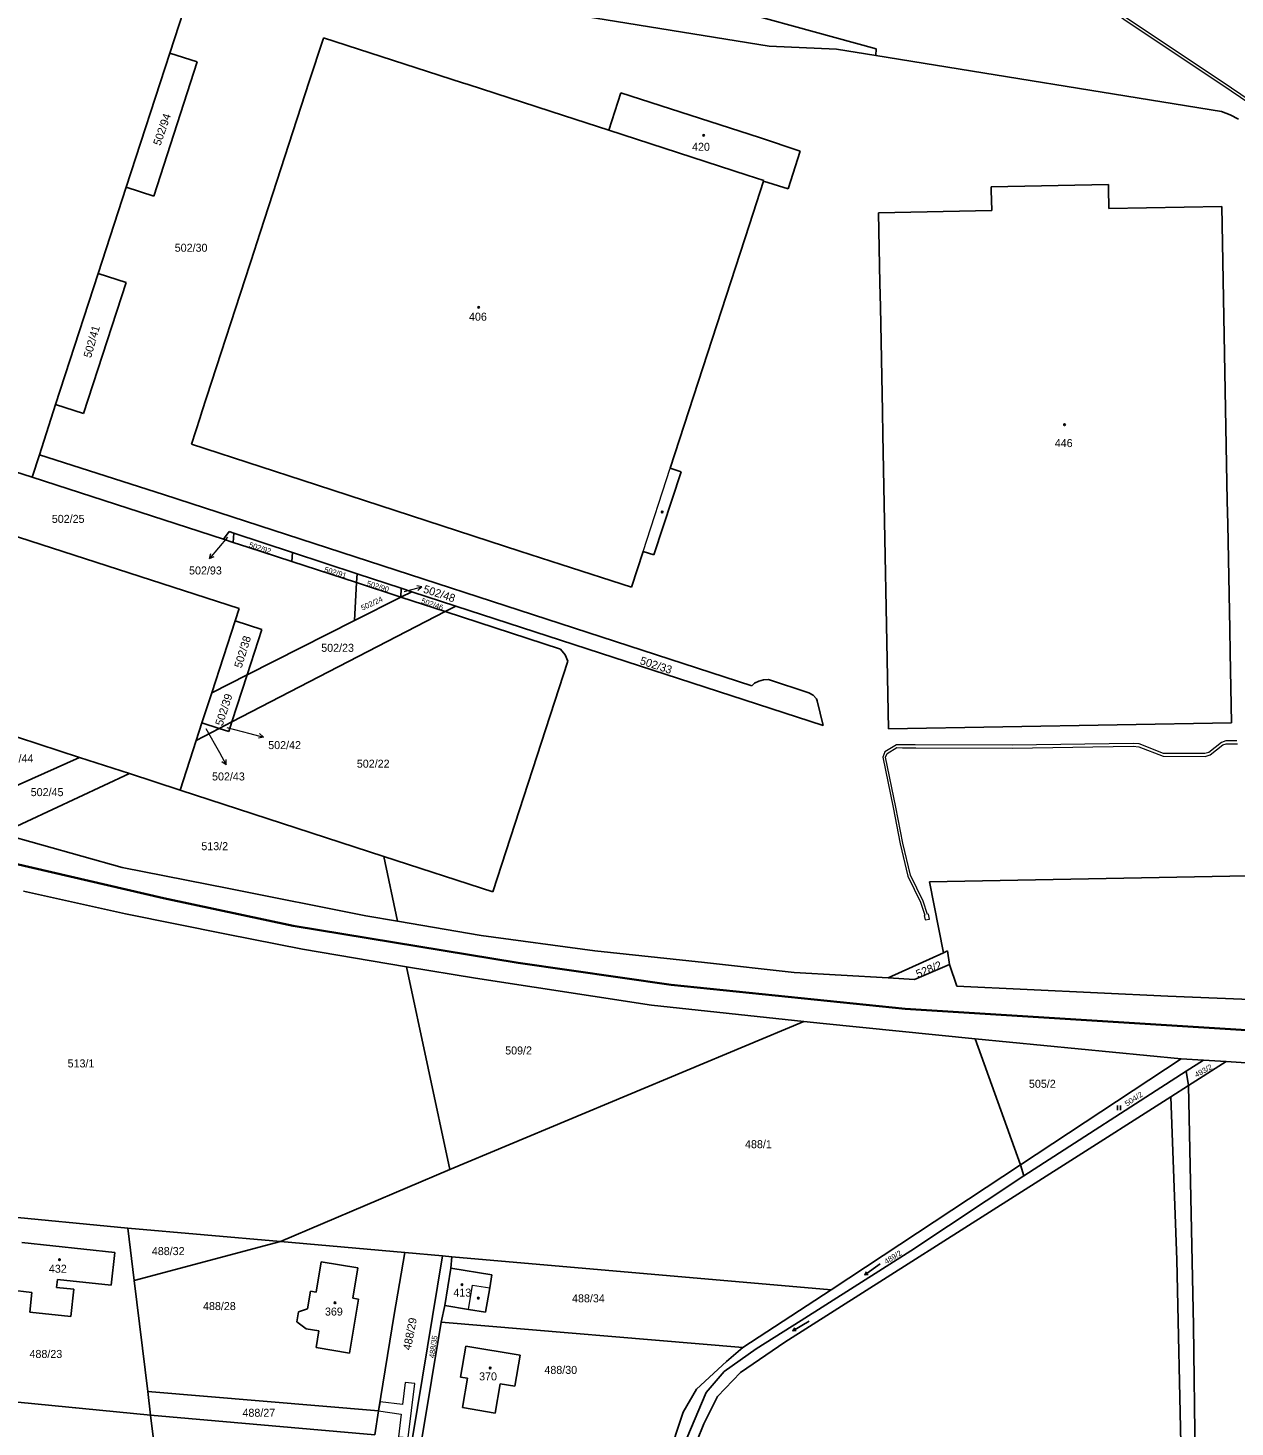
# Model space of a CAD drawing. Extents: x -701211 to -698780, y -1014269 to -1012378.
# Drawn here: x -700007.4 to -699751, y -1013104.1 to -1012806.8 of the extents above; entities that cross this region are included whole.
import ezdxf
from ezdxf.enums import TextEntityAlignment as Align

# ---------------------------------------------------------------- set-up
doc = ezdxf.new("R2010")
doc.units = 0
doc.header["$LTSCALE"] = 0.68
for name, color, linetype, lineweight in [('1', 7, 'Continuous', 25), ('13', 7, 'Continuous', 13), ('3', 7, 'Continuous', 25), ('4', 7, 'Continuous', 13), ('5', 7, 'Continuous', 25), ('6', 7, 'Continuous', 35), ('7', 7, 'Continuous', 13)]:
    doc.layers.add(name, color=color, linetype=linetype, lineweight=lineweight)
doc.layers.add('2', color=7, linetype='Continuous')

msp = doc.modelspace()

# ---------------------------------------------------------------- linework, layer by layer
at = {"layer": '1'}
for p, q in [((-699892.69, -1012793.27), (-699827.27, -1012811.29)), ((-699850.02, -1012810.7), (-699933.34, -1012797.21)), ((-699977.32, -1012812.17), (-699973.32, -1012799.85)), ((-699947.69, -1012818.21), (-699944.77, -1012809.23)), ((-699944.77, -1012809.23), (-699944.67, -1012808.92)), ((-699944.67, -1012808.92), (-699915.11, -1012818.5)), ((-699835.66, -1012811.32), (-699850.02, -1012810.7)), ((-699835.66, -1012811.32), (-699827.32, -1012812.67)), ((-699827.27, -1012811.29), (-699827.32, -1012812.67)), ((-699977.32, -1012812.17), (-699986.59, -1012840.7)), ((-699971.47, -1012814.07), (-699980.74, -1012842.6)), ((-699977.32, -1012812.17), (-699971.47, -1012814.07)), ((-699827.32, -1012812.67), (-699753.92, -1012824.57)), ((-699958.91, -1012852.74), (-699947.69, -1012818.21)), ((-699915.11, -1012818.5), (-699913.96, -1012818.88)), ((-699913.96, -1012818.88), (-699893.66, -1012825.46)), ((-699884.09, -1012828.56), (-699881.51, -1012820.6)), ((-699881.51, -1012820.6), (-699852.08, -1012830.15)), ((-699893.66, -1012825.46), (-699884.09, -1012828.56)), ((-699753.92, -1012824.57), (-699752.05, -1012825.28)), ((-699752.05, -1012825.28), (-699750.29, -1012826.23)), ((-699854.66, -1012838.11), (-699884.09, -1012828.56)), ((-699852.08, -1012830.15), (-699843.39, -1012833.04)), ((-699843.39, -1012833.04), (-699845.98, -1012841.05)), ((-699854.66, -1012838.11), (-699851.14, -1012839.25)), ((-699992.53, -1012859), (-699986.59, -1012840.7)), ((-699980.74, -1012842.6), (-699986.59, -1012840.7)), ((-699854.17, -1012848.57), (-699851.17, -1012839.36)), ((-699851.17, -1012839.36), (-699851.14, -1012839.25)), ((-699845.98, -1012841.05), (-699851.17, -1012839.36)), ((-699802.83, -1012840.57), (-699777.94, -1012840.12)), ((-699802.81, -1012841.32), (-699802.83, -1012840.57)), ((-699777.94, -1012840.12), (-699777.93, -1012840.87)), ((-699777.93, -1012840.87), (-699777.87, -1012845.19)), ((-699802.7, -1012845.63), (-699802.81, -1012841.32)), ((-699826.76, -1012846.14), (-699802.7, -1012845.63)), ((-699826.47, -1012861.09), (-699826.76, -1012846.14)), ((-699777.87, -1012845.19), (-699753.85, -1012844.77)), ((-699753.85, -1012844.77), (-699752.68, -1012907.29)), ((-699854.17, -1012848.57), (-699871.02, -1012900.35)), ((-699959.28, -1012853.86), (-699958.91, -1012852.74)), ((-699970.49, -1012888.38), (-699959.28, -1012853.86)), ((-699992.53, -1012859), (-700001.57, -1012886.86)), ((-699995.65, -1012888.78), (-699986.61, -1012860.92)), ((-699986.61, -1012860.92), (-699992.53, -1012859)), ((-699826.38, -1012866.07), (-699826.47, -1012861.09)), ((-699825.95, -1012888.31), (-699826.38, -1012866.07)), ((-700001.57, -1012886.86), (-700005.03, -1012897.52)), ((-700001.57, -1012886.86), (-699995.65, -1012888.78)), ((-699970.89, -1012889.6), (-699970.49, -1012888.38)), ((-699825.85, -1012893.28), (-699825.95, -1012888.31)), ((-699972.74, -1012895.29), (-699970.89, -1012889.6)), ((-699824.65, -1012955.76), (-699825.85, -1012893.28)), ((-700029.89, -1012894.73), (-700006.58, -1012902.29)), ((-700006.58, -1012902.29), (-700005.03, -1012897.52)), ((-700005.03, -1012897.52), (-699978.66, -1012905.98)), ((-699957.91, -1012900.11), (-699972.74, -1012895.29)), ((-699949.17, -1012902.94), (-699957.91, -1012900.11)), ((-699871.02, -1012900.35), (-699868.72, -1012901.13)), ((-700006.58, -1012902.29), (-699965.93, -1012915.46)), ((-699929.42, -1012909.36), (-699949.17, -1012902.94)), ((-699868.72, -1012901.13), (-699874.48, -1012918.79)), ((-699978.66, -1012905.98), (-699853.65, -1012946.6)), ((-699962.61, -1012930.17), (-700033.89, -1012907.1)), ((-699922.72, -1012911.53), (-699929.42, -1012909.36)), ((-699752.68, -1012907.29), (-699752.58, -1012912.29)), ((-699902.93, -1012917.96), (-699922.72, -1012911.53)), ((-699752.58, -1012912.29), (-699752.16, -1012934.53)), ((-699965.93, -1012915.46), (-699964.68, -1012913.85)), ((-699964.68, -1012913.85), (-699963.72, -1012914.16)), ((-699963.72, -1012914.16), (-699963.83, -1012916.14)), ((-699963.72, -1012914.16), (-699951.27, -1012918.26)), ((-699965.93, -1012915.46), (-699963.83, -1012916.14)), ((-699963.83, -1012916.14), (-699960.72, -1012917.15)), ((-699960.72, -1012917.15), (-699951.39, -1012920.19)), ((-699951.27, -1012918.26), (-699951.39, -1012920.19)), ((-699951.27, -1012918.26), (-699937.53, -1012922.78)), ((-699894.17, -1012920.8), (-699902.93, -1012917.96)), ((-699876.79, -1012918.08), (-699879.25, -1012925.65)), ((-699874.48, -1012918.79), (-699876.79, -1012918.08)), ((-699951.39, -1012920.19), (-699937.63, -1012924.68)), ((-699879.25, -1012925.65), (-699894.17, -1012920.8)), ((-699937.63, -1012924.68), (-699937.53, -1012922.78)), ((-699937.53, -1012922.78), (-699928.14, -1012925.87)), ((-699938.08, -1012932.74), (-699937.63, -1012924.68)), ((-699937.63, -1012924.68), (-699928.24, -1012927.77)), ((-699928.24, -1012927.77), (-699928.14, -1012925.87)), ((-699928.24, -1012927.77), (-699925.93, -1012926.6)), ((-699928.14, -1012925.87), (-699925.93, -1012926.6)), ((-699916.55, -1012929.66), (-699925.93, -1012926.6)), ((-699963.46, -1012932.8), (-699962.61, -1012930.17)), ((-699938.08, -1012932.74), (-699928.24, -1012927.77)), ((-699928.24, -1012927.77), (-699918.81, -1012930.83)), ((-699918.81, -1012930.83), (-699916.55, -1012929.66)), ((-699916.55, -1012929.66), (-699838.52, -1012955.02)), ((-699968.42, -1012948.07), (-699963.46, -1012932.8)), ((-699964.13, -1012954.28), (-699918.81, -1012930.83)), ((-699963.46, -1012932.8), (-699957.76, -1012934.65)), ((-699960.88, -1012944.26), (-699938.08, -1012932.74)), ((-699918.81, -1012930.83), (-699894.33, -1012938.82)), ((-699957.76, -1012934.65), (-699960.88, -1012944.26)), ((-699752.16, -1012934.53), (-699752.07, -1012939.49)), ((-699894.33, -1012938.82), (-699893.34, -1012939.99)), ((-699892.73, -1012941.39), (-699908.68, -1012990.39)), ((-699893.34, -1012939.99), (-699892.73, -1012941.39)), ((-699752.07, -1012939.49), (-699751.79, -1012954.45)), ((-699968.42, -1012948.07), (-699960.88, -1012944.26)), ((-699960.88, -1012944.26), (-699964.13, -1012954.28)), ((-699968.42, -1012948.07), (-699970.5, -1012954.47)), ((-699853.1, -1012946.07), (-699853.65, -1012946.6)), ((-699852.2, -1012945.64), (-699853.1, -1012946.07)), ((-699851.23, -1012945.35), (-699852.2, -1012945.64)), ((-699850.15, -1012945.29), (-699851.23, -1012945.35)), ((-699841.56, -1012948.07), (-699850.15, -1012945.29)), ((-699840.66, -1012948.57), (-699841.56, -1012948.07)), ((-699839.97, -1012949.4), (-699840.66, -1012948.57)), ((-699839.81, -1012949.79), (-699839.97, -1012949.4)), ((-699839.81, -1012949.79), (-699838.52, -1012955.02)), ((-699996.53, -1012961.8), (-700013.87, -1012956.19)), ((-699970.5, -1012954.47), (-699971.71, -1012958.2)), ((-699971.71, -1012958.2), (-699966.82, -1012955.67)), ((-699966.82, -1012955.67), (-699970.5, -1012954.47)), ((-699966.82, -1012955.67), (-699964.13, -1012954.28)), ((-699964.8, -1012956.33), (-699966.82, -1012955.67)), ((-699964.13, -1012954.28), (-699964.8, -1012956.33)), ((-699751.79, -1012954.45), (-699824.65, -1012955.76)), ((-699975.14, -1012968.76), (-699971.71, -1012958.2)), ((-699996.53, -1012961.8), (-700014.75, -1012969.97)), ((-699985.9, -1012965.26), (-699996.53, -1012961.8)), ((-700013.11, -1012977.97), (-699985.9, -1012965.26)), ((-699975.14, -1012968.76), (-699985.9, -1012965.26)), ((-699931.87, -1012982.84), (-699975.14, -1012968.76)), ((-700013.11, -1012977.97), (-699987.41, -1012985.18)), ((-699908.68, -1012990.39), (-699931.87, -1012982.84)), ((-699931.87, -1012982.84), (-699928.95, -1012996.63)), ((-699987.41, -1012985.18), (-699964.81, -1012989.67)), ((-699964.81, -1012989.67), (-699935.64, -1012995.49)), ((-699748.37, -1012986.94), (-699815.96, -1012988.25)), ((-699812.99, -1013003.31), (-699815.96, -1012988.25)), ((-699986.72, -1012995.01), (-700008.37, -1012990.22)), ((-699965.27, -1012999.34), (-699986.72, -1012995.01)), ((-699935.64, -1012995.49), (-699928.95, -1012996.63)), ((-699928.95, -1012996.63), (-699911.17, -1012999.66)), ((-699949.12, -1013002.56), (-699965.27, -1012999.34)), ((-699911.17, -1012999.66), (-699887.03, -1013002.92)), ((-699927.01, -1013006.28), (-699949.12, -1013002.56)), ((-699887.03, -1013002.92), (-699863.73, -1013005.39)), ((-699812.99, -1013003.31), (-699824.75, -1013008.66)), ((-699812.99, -1013003.31), (-699812.13, -1013002.92)), ((-699811.7, -1013005.79), (-699812.13, -1013002.92)), ((-699912.37, -1013008.74), (-699927.01, -1013006.28)), ((-699863.73, -1013005.39), (-699844.66, -1013007.51)), ((-699824.75, -1013008.66), (-699844.66, -1013007.51)), ((-699811.7, -1013005.79), (-699819.15, -1013008.98)), ((-699810.14, -1013010.42), (-699811.7, -1013005.79)), ((-699874.98, -1013014.42), (-699912.37, -1013008.74)), ((-699819.15, -1013008.98), (-699824.75, -1013008.66)), ((-699765.28, -1013012.51), (-699810.14, -1013010.42)), ((-699765.28, -1013012.51), (-699743.03, -1013013.45)), ((-699842.65, -1013017.88), (-699874.98, -1013014.42)), ((-699838.53, -1013018.32), (-699842.65, -1013017.88)), ((-699806.23, -1013021.62), (-699838.53, -1013018.32)), ((-699796.63, -1013048.36), (-699806.23, -1013021.62)), ((-699806.23, -1013021.62), (-699762.48, -1013025.82)), ((-699762.48, -1013025.82), (-699796.63, -1013048.36)), ((-699762.48, -1013025.82), (-699757.77, -1013026.12)), ((-699761.43, -1013028.48), (-699757.77, -1013026.12)), ((-699760.91, -1013031.52), (-699752.9, -1013026.43)), ((-699757.77, -1013026.12), (-699752.9, -1013026.43)), ((-699752.9, -1013026.43), (-699685.22, -1013030.72)), ((-699795.88, -1013050.67), (-699761.43, -1013028.48)), ((-699760.91, -1013031.52), (-699761.43, -1013028.48)), ((-699786.7, -1013047.91), (-699764.65, -1013033.9)), ((-699764.65, -1013033.9), (-699760.91, -1013031.52)), ((-699763.38, -1013068.57), (-699764.65, -1013033.9)), ((-699759.88, -1013082.57), (-699760.91, -1013031.52)), ((-699786.7, -1013047.91), (-699846.68, -1013086.06)), ((-699796.63, -1013048.36), (-699836.85, -1013074.91)), ((-699796.63, -1013048.36), (-699795.88, -1013050.67)), ((-699917.83, -1013049.35), (-699953.83, -1013064.68)), ((-699795.88, -1013050.67), (-699819.92, -1013066.61)), ((-699986.24, -1013061.84), (-700015.56, -1013059.01)), ((-699986.24, -1013061.84), (-699953.83, -1013064.68)), ((-699984.88, -1013072.96), (-699986.24, -1013061.84)), ((-700008.72, -1013064.88), (-699989.01, -1013067)), ((-699989.01, -1013067), (-699989.75, -1013073.96)), ((-699953.83, -1013064.68), (-699984.88, -1013072.96)), ((-699953.83, -1013064.68), (-699927.41, -1013066.99)), ((-699927.41, -1013066.99), (-699929.65, -1013080.16)), ((-699919.4, -1013067.7), (-699927.41, -1013066.99)), ((-699819.92, -1013066.61), (-699843.18, -1013081.46)), ((-699946.21, -1013075.4), (-699945.13, -1013068.95)), ((-699945.13, -1013068.95), (-699937.34, -1013070.24)), ((-699919.4, -1013067.7), (-699925.77, -1013106.38)), ((-699917.4, -1013067.88), (-699919.4, -1013067.7)), ((-699917.61, -1013070.28), (-699917.4, -1013067.88)), ((-699836.85, -1013074.91), (-699917.4, -1013067.88)), ((-699762.04, -1013132.92), (-699763.38, -1013068.57)), ((-700001.17, -1013072.74), (-700001.35, -1013074.42)), ((-699989.75, -1013073.96), (-700001.17, -1013072.74)), ((-699982.01, -1013096.48), (-699984.88, -1013072.96)), ((-699937.34, -1013070.24), (-699938.42, -1013076.69)), ((-699917.61, -1013070.28), (-699918.86, -1013078.24)), ((-699908.9, -1013071.76), (-699917.61, -1013070.28)), ((-699909.36, -1013074.51), (-699908.9, -1013071.76)), ((-700006.63, -1013075.46), (-700011.35, -1013074.95)), ((-700007.08, -1013079.64), (-700006.63, -1013075.46)), ((-700001.35, -1013074.42), (-699997.72, -1013074.8)), ((-699997.72, -1013074.8), (-699998.34, -1013080.59)), ((-699948.07, -1013078.93), (-699947.44, -1013075.19)), ((-699947.44, -1013075.19), (-699946.21, -1013075.4)), ((-699910.23, -1013079.69), (-699909.36, -1013074.51)), ((-699855.57, -1013087.15), (-699836.85, -1013074.91)), ((-699937.2, -1013076.87), (-699939.11, -1013088.35)), ((-699938.42, -1013076.69), (-699937.2, -1013076.87)), ((-699919.7, -1013081.81), (-699918.86, -1013078.24)), ((-699918.86, -1013078.24), (-699913.88, -1013079.08)), ((-699998.34, -1013080.59), (-700007.08, -1013079.64)), ((-699950.3, -1013081.68), (-699949.95, -1013079.61)), ((-699948.35, -1013083.2), (-699950.3, -1013081.68)), ((-699949.95, -1013079.61), (-699948.07, -1013078.93)), ((-699929.65, -1013080.16), (-699932.95, -1013100.65)), ((-699919.7, -1013081.81), (-699923.77, -1013106.55)), ((-699919.7, -1013081.81), (-699855.57, -1013087.15)), ((-699913.88, -1013079.08), (-699910.23, -1013079.69)), ((-699843.18, -1013081.46), (-699852.77, -1013087.48)), ((-699945.67, -1013083.65), (-699948.35, -1013083.2)), ((-699946.25, -1013087.15), (-699945.67, -1013083.65)), ((-699759.24, -1013133.77), (-699759.88, -1013082.57)), ((-699939.11, -1013088.35), (-699946.25, -1013087.15)), ((-699915.57, -1013093.46), (-699914.46, -1013086.88)), ((-699914.46, -1013086.88), (-699902.92, -1013088.79)), ((-699852.77, -1013087.48), (-699859.58, -1013092.28)), ((-699859.08, -1013090.11), (-699855.57, -1013087.15)), ((-699846.68, -1013086.06), (-699856.1, -1013092.45)), ((-699902.92, -1013088.79), (-699904.04, -1013095.41)), ((-699865.46, -1013096), (-699859.08, -1013090.11)), ((-699914.06, -1013093.71), (-699915.57, -1013093.46)), ((-699915.11, -1013099.93), (-699914.06, -1013093.71)), ((-699859.58, -1013092.28), (-699863.4, -1013096.75)), ((-699856.1, -1013092.45), (-699860.97, -1013097.57)), ((-699982.01, -1013096.48), (-699932.95, -1013100.65)), ((-699981.39, -1013101.55), (-699982.01, -1013096.48)), ((-699907.16, -1013094.89), (-699908.21, -1013101.1)), ((-699904.04, -1013095.41), (-699907.16, -1013094.89)), ((-699863.4, -1013096.75), (-699868.26, -1013108.28)), ((-699868.24, -1013100.91), (-699865.46, -1013096)), ((-700013.18, -1013098.42), (-699981.39, -1013101.55)), ((-699860.97, -1013097.57), (-699863.91, -1013103.37)), ((-699933.76, -1013105.69), (-699981.39, -1013101.55)), ((-699977.2, -1013135.41), (-699981.39, -1013101.55)), ((-699932.95, -1013100.65), (-699933.76, -1013105.69)), ((-699908.21, -1013101.1), (-699915.11, -1013099.93)), ((-699871.63, -1013111.09), (-699868.24, -1013100.91)), ((-699863.91, -1013103.37), (-699868.95, -1013115.89))]:
    msp.add_line(p, q, dxfattribs=at)
msp.add_lwpolyline([(-699842.65, -1013017.88), (-699917.83, -1013049.35), (-699927.01, -1013006.28)], dxfattribs=at)
at = {"layer": '13'}
for points in [[(-699726.46, -1012844.89), (-699726.24, -1012851.79), (-699725.54, -1012874.31), (-699725.52, -1012876.19), (-699725.33, -1012898.61), (-699724.83, -1012898.6), (-699725.02, -1012876.54), (-699725.04, -1012874.31), (-699725.74, -1012851.77), (-699725.96, -1012844.89), (-699725.87, -1012837.63), (-699726.46, -1012836.82), (-699753.79, -1012818.3), (-699773.9, -1012804.91), (-699793.15, -1012790.89), (-699795.55, -1012790.19), (-699795.69, -1012790.67), (-699793.37, -1012791.35), (-699774.18, -1012805.31), (-699754.07, -1012818.72), (-699726.82, -1012837.18), (-699726.37, -1012837.79)], [(-699932.64, -1013098.72), (-699932.95, -1013100.65), (-699928.14, -1013101.31), (-699928.73, -1013106.12), (-699926.68, -1013106.3), (-699925.99, -1013100.55), (-699925.29, -1013094.82), (-699927.32, -1013094.57), (-699927.9, -1013099.29)]]:
    msp.add_lwpolyline(points, close=True, dxfattribs=at)
msp.add_lwpolyline([(-699750.64, -1012958.29), (-699753.02, -1012958.32), (-699753.91, -1012958.61), (-699756.59, -1012960.75), (-699757.44, -1012961.01), (-699766.21, -1012960.95), (-699771.38, -1012958.94), (-699772.65, -1012958.82), (-699798.33, -1012959.22), (-699818.98, -1012959.14), (-699821.76, -1012959.13), (-699822.97, -1012959.13), (-699825.46, -1012960.6), (-699825.88, -1012961.73), (-699823.67, -1012972.48), (-699822.2, -1012980.18), (-699820.54, -1012987.05), (-699817.86, -1012992.55), (-699816.91, -1012995.33), (-699817.07, -1012995.37), (-699816.87, -1012996.33), (-699815.95, -1012996.16), (-699816.18, -1012995.14), (-699816.33, -1012995.18), (-699817.3, -1012992.33), (-699819.98, -1012986.85), (-699821.62, -1012980.06), (-699823.09, -1012972.36), (-699825.26, -1012961.79), (-699824.96, -1012960.98), (-699822.87, -1012959.73), (-699821.64, -1012959.74), (-699818.87, -1012959.75), (-699798.33, -1012959.82), (-699772.67, -1012959.42), (-699771.5, -1012959.54), (-699766.31, -1012961.55), (-699757.36, -1012961.61), (-699756.33, -1012961.29), (-699753.61, -1012959.15), (-699752.92, -1012958.92), (-699750.5, -1012958.89)], dxfattribs=at)
at = {"layer": '3'}
for p, q in [((-699776.022, -1013036.76), (-699776.022, -1013035.755)), ((-699775.352, -1013036.76), (-699775.352, -1013035.755)), ((-699829.689, -1013071.725), (-699829.346, -1013071.074)), ((-699844.974, -1013083.596), (-699844.575, -1013082.977))]:
    msp.add_line(p, q, dxfattribs=at)
for points in [[(-699826.396, -1013069.419), (-699829.689, -1013071.725), (-699828.96, -1013071.624)], [(-699841.492, -1013081.586), (-699844.974, -1013083.596), (-699844.239, -1013083.559)]]:
    msp.add_lwpolyline(points, dxfattribs=at)
at = {"layer": '4'}
for p, q in [((-699876.79, -1012918.08), (-699871.02, -1012900.35)), ((-699913.88, -1013079.08), (-699913.02, -1013073.9)), ((-699913.02, -1013073.9), (-699909.36, -1013074.51))]:
    msp.add_line(p, q, dxfattribs=at)
at = {"layer": '5'}
for centre in [(-699863.8968, -1012829.6692), (-699911.7068, -1012866.2092), (-699787.2468, -1012891.1292), (-699872.7168, -1012909.6792), (-700000.7468, -1013068.4992), (-699915.2568, -1013073.8292), (-699942.2168, -1013077.6692), (-699911.7668, -1013076.6792), (-699909.2468, -1013091.5392)]:
    msp.add_circle(centre, 0.175, dxfattribs=at)
at = {"layer": '6'}
for p, q in [((-700020.98, -1012981.86), (-699978.65, -1012991.74)), ((-699978.65, -1012991.74), (-699951.11, -1012997.6)), ((-699951.11, -1012997.6), (-699903.29, -1013005.46)), ((-699903.29, -1013005.46), (-699870.83, -1013010.14)), ((-699870.83, -1013010.14), (-699821.14, -1013015.19)), ((-699821.14, -1013015.19), (-699730.55, -1013020.93))]:
    msp.add_line(p, q, dxfattribs=at)
at = {"layer": '7'}
for p, q in [((-699968.889, -1012919.569), (-699967.862, -1012919.124)), ((-699923.778, -1012925.604), (-699924.871, -1012925.36)), ((-699957.411, -1012957.497), (-699958.249, -1012956.754)), ((-699965.325, -1012963.385), (-699965.373, -1012962.266))]:
    msp.add_line(p, q, dxfattribs=at)
for points in [[(-699965.04, -1012914.99), (-699966.96, -1012917.27), (-699968.889, -1012919.569), (-699968.629, -1012918.48)], [(-699927.53, -1012926.54), (-699926.69, -1012926.33), (-699923.778, -1012925.604), (-699924.629, -1012926.332)], [(-699969.63, -1012955.69), (-699966.78, -1012960.76), (-699965.325, -1012963.385), (-699966.249, -1012962.752)], [(-699965.21, -1012955.44), (-699960.31, -1012956.72), (-699957.411, -1012957.497), (-699958.508, -1012957.721)]]:
    msp.add_lwpolyline(points, dxfattribs=at)

# ---------------------------------------------------------------- texts
at = {"layer": '2'}
for s, rotation, p in [('502/94', 71, (-699979.308, -1012831.968)), ('502/41', 74, (-699994.061, -1012877.047)), ('502/48', 342, (-699923.621, -1012926.754)), ('502/38', 73, (-699962.063, -1012942.954)), ('502/33', 342, (-699877.581, -1012941.954)), ('502/39', 72, (-699966.115, -1012955.241)), ('488/29', 79, (-699926.142, -1013087.851))]:
    msp.add_text(s, height=1.7, rotation=rotation, dxfattribs=at).set_placement(p)
for s, p in [('420', (-699866.38, -1012832.945)), ('502/30', (-699976.27, -1012854.385)), ('406', (-699913.76, -1012869.035)), ('502/25', (-700002.38, -1012911.985)), ('502/23', (-699945.15, -1012939.375)), ('502/42', (-699956.41, -1012960.045)), ('502/22', (-699937.59, -1012963.995)), ('502/43', (-699968.34, -1012966.705)), ('502/45', (-700006.86, -1012970.035)), ('488/32', (-699981.13, -1013067.535)), ('432', (-700003, -1013071.285)), ('413', (-699917.08, -1013076.355)), ('488/34', (-699891.87, -1013077.575)), ('488/28', (-699970.26, -1013079.215)), ('369', (-699944.36, -1013080.385)), ('488/23', (-700007.12, -1013089.385)), ('370', (-699911.61, -1013094.155)), ('488/30', (-699897.74, -1013092.775)), ('488/27', (-699961.88, -1013101.885))]:
    msp.add_text(s, height=1.7, dxfattribs=at).set_placement(p)
for s, p in [('446', (-699787.429, -1012895.885)), ('502/44', (-700009.76, -1012962.875)), ('513/2', (-699967.77, -1012981.515)), ('509/2', (-699903.23, -1013024.915)), ('513/1', (-699996.18, -1013027.665)), ('505/2', (-699791.97, -1013031.995)), ('488/1', (-699852.28, -1013044.825))]:
    msp.add_text(s, height=1.7, dxfattribs=at).set_placement(p, align=Align.CENTER)
for s, height, rotation, p in [('502/92', 1.14, 342, (-699958.2976, -1012917.8594)), ('502/91', 1.14, 343, (-699942.2982, -1012923.0676)), ('502/90', 1.14, 343, (-699933.2682, -1012926.0276)), ('502/46', 1.14, 341, (-699921.7276, -1012929.7913)), ('528/2', 1.7, 22, (-699815.7784, -1013007.6181)), ('488/35', 1.14, 82, (-699920.7918, -1013087.0883))]:
    msp.add_text(s, height=height, rotation=rotation, dxfattribs=at).set_placement(p, align=Align.CENTER)
msp.add_text('502/93', height=1.7, dxfattribs=at).set_placement((-699966.269, -1012922.945), align=Align.RIGHT)
for s, rotation, width, p in [('502/24', 25, 1.05, (-699934.1669, -1012929.6106)), ('493/2', 29, 1.05, (-699757.4808, -1013028.8809)), ('504/2', 33, 1.1, (-699772.2459, -1013034.8356)), ('489/2', 32, 1.05, (-699823.4041, -1013068.4649))]:
    msp.add_text(s, height=1.14, rotation=rotation, dxfattribs=dict(at, width=width)).set_placement(p, align=Align.CENTER)

doc.saveas('drawing.dxf')
